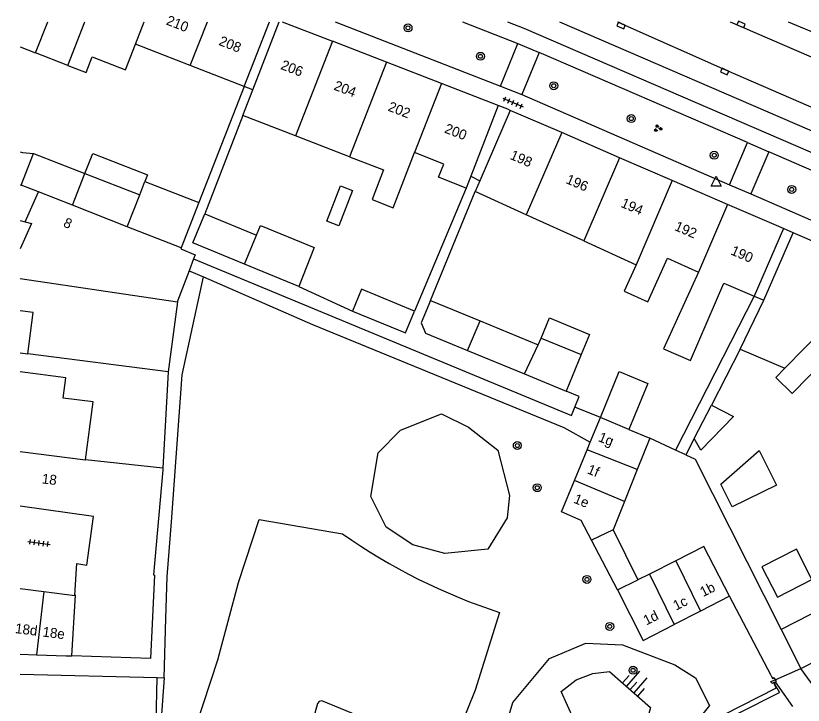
# Model space of a CAD drawing. Extents: x 132994 to 136000, y 393499 to 395512.
# Drawn here: x 132999.6 to 133078.8, y 395431.3 to 395500.6 of the extents above; entities that cross this region are included whole.
import ezdxf

# ---------------------------------------------------------------- set-up
doc = ezdxf.new("R2010")
doc.units = 0
for name, color, linetype in [('gg-afsc-erfafscheiding', 7, 'Continuous'), ('gg-afsc-hekwerk', 7, 'Continuous'), ('gg-afsc-muur', 7, 'Continuous'), ('gg-anno-huisnummerreeks BGT', 7, 'Continuous'), ('gg-bbg-bijgebouw', 7, 'Continuous'), ('gg-bbg-gedigitaliseerde bebouwing', 7, 'Continuous'), ('gg-bbg-gedigitaliseerde bebouwing onder overbouw', 7, 'Continuous'), ('gg-bbg-gedigitaliseerde bijgebouw', 7, 'Continuous'), ('gg-bbg-gedigitaliseerde overbouw', 7, 'Continuous'), ('gg-bbg-hoofdgebouw', 7, 'Continuous'), ('gg-bbg-luifel en loopbrug', 7, 'Continuous'), ('gg-bbg-pand overbouw', 7, 'Continuous'), ('gg-bbg-tussenscheiding', 7, 'Continuous'), ('gg-knt-bovenkant onderkant talud', 7, 'Continuous'), ('gg-knt-onverhard', 7, 'Continuous'), ('gg-knt-verharding', 7, 'Continuous'), ('gg-knt-verharding nz', 7, 'Continuous'), ('gt-grn-groengrens', 7, 'Continuous'), ('gt-grn-weggrens', 7, 'Continuous'), ('gt-symb-boom', 7, 'Continuous'), ('gt-symb-groenvak', 7, 'Continuous'), ('gt-symb-kolk', 7, 'Continuous'), ('gt-symb-talud symbool', 7, 'Continuous'), ('gt-symb-tegel verharding', 7, 'Continuous'), ('gt-symb-waterafsluiter', 7, 'Continuous')]:
    doc.layers.add(name, color=color, linetype=linetype)

# ---------------------------------------------------------------- blocks, each defined once
blk = doc.blocks.new('gt0-BOOM')
at = {"layer": 'gt-symb-boom'}
for radius in [0.4, 0.2]:
    blk.add_circle((0, 0), radius, dxfattribs=at)
blk = doc.blocks.new('gt0-TEG1')
at = {"layer": 'gt-symb-tegel verharding'}
for p, q in [((-1.125, 0), (1.125, 0)), ((-0.9, -0.25), (-0.9, 0.25)), ((-0.45, -0.25), (-0.45, 0.25)), ((0, -0.25), (0, 0.25)), ((0.45, -0.25), (0.45, 0.25)), ((0.9, -0.25), (0.9, 0.25))]:
    blk.add_line(p, q, dxfattribs=at)
blk = doc.blocks.new('gt0-KOLK')
at = {"layer": 'gt-symb-kolk'}
blk.add_lwpolyline([(0, 0), (0.375, 0), (0.375, 0.4), (-0.375, 0.4), (-0.375, 0), (0, 0)], dxfattribs=at)
blk = doc.blocks.new('gt0-GRVAK')
at = {"layer": 'gt-symb-groenvak'}
for p, q in [((-0.11, 0.189), (-0.228, 0.24)), ((-0.182, 0.153), (0.088, 0.153)), ((-0.091, 0.211), (-0.156, 0.322)), ((-0.047, 0.214), (-0.047, 0.393)), ((-0.004, 0.211), (0.061, 0.322)), ((0.015, 0.189), (0.133, 0.24)), ((0.262, -0.052), (0.197, 0.059)), ((0.305, -0.049), (0.305, 0.13)), ((0.349, -0.052), (0.414, 0.059)), ((-0.245, -0.228), (-0.363, -0.177)), ((-0.318, -0.264), (-0.047, -0.264)), ((-0.226, -0.206), (-0.291, -0.095)), ((-0.183, -0.203), (-0.183, -0.024)), ((-0.139, -0.206), (-0.074, -0.095)), ((-0.12, -0.228), (-0.002, -0.177)), ((0.243, -0.074), (0.125, -0.023)), ((0.17, -0.11), (0.441, -0.11)), ((0.368, -0.074), (0.486, -0.023))]:
    blk.add_line(p, q, dxfattribs=at)
blk = doc.blocks.new('gt0-WAFSL')
at = {"layer": 'gt-symb-waterafsluiter'}
for p, q in [((-0.5, -0.333), (0, 0.667)), ((0, 0.667), (0.5, -0.333)), ((0.5, -0.333), (-0.5, -0.333))]:
    blk.add_line(p, q, dxfattribs=at)
blk = doc.blocks.new('gt0-TALUD_1')
at = {"layer": 'gt-symb-talud symbool'}
for p, q in [((-1, -1), (-1, 0)), ((-0.5, -2), (-0.5, 0)), ((0, -1), (0, 0)), ((0.5, -2), (0.5, 0)), ((1, -1), (1, 0))]:
    blk.add_line(p, q, dxfattribs=at)

msp = doc.modelspace()

# ---------------------------------------------------------------- linework, layer by layer
at = {"layer": 'gg-afsc-erfafscheiding'}
for p, q in [((133022.557, 395493.485), (133018, 395481.813)), ((133022.424, 395490.581), (133018.59, 395480.676)), ((133044.893, 395483.276), (133039.68, 395470.899)), ((133041.287, 395471.971), (133045.786, 395482.913)), ((133028.059, 395473.363), (133033.437, 395470.9)), ((133073.854, 395472.395), (133065.928, 395456.919)), ((133072.445, 395467.077), (133069.553, 395461.429)), ((133058.379, 395460.182), (133055.808, 395461.239)), ((133065.928, 395456.919), (133063.345, 395458.106)), ((133067.83, 395458.066), (133066.991, 395456.428)), ((133066.991, 395456.428), (133065.928, 395456.919)), ((133075.552, 395434.256), (133071.364, 395442.229)), ((133082.5, 395429.472), (133078.548, 395434.941))]:
    msp.add_line(p, q, dxfattribs=at)
for points in [[(133017.468, 395476.149), (133055.476, 395460.405), (133055.808, 395461.239)], [(133055.808, 395461.239), (133056.239, 395462.319), (133054.939, 395462.854)], [(133066.991, 395456.428), (133067.934, 395455.994), (133076.574, 395438.856)]]:
    msp.add_lwpolyline(points, dxfattribs=at)
at = {"layer": 'gg-afsc-hekwerk'}
for p, q in [((133014.909, 395464.777), (133014.383, 395455.104)), ((133075.981, 395433.822), (133078.548, 395434.941)), ((133075.539, 395433.629), (133075.981, 395433.822)), ((133077.739, 395431.133), (133075.995, 395433.624)), ((133076.108, 395433.037), (133076.123, 395433.012)), ((133076.123, 395433.012), (133076.391, 395432.55)), ((133032.433, 395410.326), (133075.662, 395432.182)), ((133075.662, 395432.182), (133076.391, 395432.55))]:
    msp.add_line(p, q, dxfattribs=at)
at = {"layer": 'gg-afsc-muur'}
for points in [[(133075.552, 395434.256), (133075.689, 395433.956), (133075.88, 395434.044), (133075.981, 395433.822)], [(133075.981, 395433.822), (133076.058, 395433.652), (133075.995, 395433.624)], [(133076.064, 395432.982), (133075.826, 395433.53), (133075.62, 395433.453), (133075.539, 395433.629)], [(133076.108, 395433.037), (133075.867, 395433.565), (133075.995, 395433.624)]]:
    msp.add_lwpolyline(points, dxfattribs=at)
at = {"layer": 'gg-bbg-bijgebouw'}
for p, q in [((133015.84, 395471.818), (133014.909, 395464.777)), ((133057.368, 395457.722), (133058.379, 395460.182)), ((133057.052, 395456.954), (133057.368, 395457.722)), ((133055.779, 395453.859), (133057.052, 395456.954)), ((133071.364, 395442.229), (133068.806, 395447.209)), ((133000, 395442.991), (133002.386, 395442.688)), ((133071.364, 395442.229), (133068.438, 395440.722)), ((133068.438, 395440.722), (133065.799, 395439.363)), ((133000, 395436.403), (133001.663, 395436.339))]:
    msp.add_line(p, q, dxfattribs=at)
for points in [[(133057.483, 395447.868), (133056.457, 395449.831), (133054.487, 395450.717), (133055.779, 395453.859)], [(133002.386, 395442.688), (133005.505, 395442.292), (133005.508, 395442.332)], [(133060.099, 395442.86), (133062.686, 395437.759), (133065.799, 395439.363)], [(133001.663, 395436.339), (133004.653, 395436.224), (133005.211, 395436.207)]]:
    msp.add_lwpolyline(points, dxfattribs=at)
at = {"layer": 'gg-bbg-gedigitaliseerde bebouwing'}
for p, q in [((133001.569, 395496.861), (133002.79, 395500)), ((133017.125, 395495.596), (133011.617, 395497.737)), ((133004.797, 395495.605), (133001.569, 395496.861)), ((133022.557, 395493.485), (133017.125, 395495.596)), ((133022.424, 395490.581), (133023.42, 395493.149)), ((133027.714, 395488.529), (133022.424, 395490.581)), ((133033.157, 395486.415), (133027.714, 395488.529)), ((133045.348, 395484.45), (133044.893, 395483.276)), ((133046.253, 395483.993), (133045.786, 395482.913)), ((133000.509, 395479.872), (133001.872, 395482.889)), ((133050.919, 395480.583), (133045.786, 395482.913)), ((133056.704, 395477.956), (133050.919, 395480.583)), ((133000, 395480.007), (133000.509, 395479.872)), ((133056.704, 395477.956), (133061.986, 395475.557)), ((133072.445, 395467.077), (133074.816, 395471.98)), ((133072.445, 395467.077), (133076.942, 395465.169)), ((133000, 395456.767), (133006.599, 395455.92)), ((133014.383, 395455.104), (133006.599, 395455.92))]:
    msp.add_line(p, q, dxfattribs=at)
for points in [[(133004.797, 395495.605), (133006.653, 395494.883), (133007.274, 395496.477), (133010.619, 395495.175), (133011.617, 395497.737)], [(133033.157, 395486.415), (133036.572, 395485.089), (133035.416, 395482.113), (133037.528, 395481.293), (133039.679, 395486.831)], [(133044.893, 395483.276), (133042.109, 395484.356), (133042.625, 395485.687), (133039.679, 395486.831)], [(133016.219, 395477.255), (133016.186, 395477.17), (133017.628, 395476.57)], [(133061.986, 395475.557), (133060.786, 395472.913), (133063.144, 395471.842), (133065.137, 395476.232), (133068.242, 395474.822)], [(133068.242, 395474.822), (133064.735, 395467.098), (133067.457, 395465.923), (133070.815, 395473.706), (133073.854, 395472.395)], [(133076.942, 395465.169), (133076.02, 395464.23), (133077.683, 395462.598), (133081.009, 395465.986), (133082.201, 395466.596), (133083.669, 395463.727)]]:
    msp.add_lwpolyline(points, dxfattribs=at)
at = {"layer": 'gg-bbg-gedigitaliseerde bebouwing onder overbouw'}
for p, q in [((133022.557, 395493.485), (133025.103, 395500)), ((133023.42, 395493.149), (133026.082, 395500)), ((133048.11, 395491.57), (133045.348, 395484.45)), ((133049.316, 395491.079), (133046.253, 395483.993)), ((133076.79, 395479.2), (133073.854, 395472.395)), ((133074.816, 395471.98), (133077.76, 395478.77))]:
    msp.add_line(p, q, dxfattribs=at)
at = {"layer": 'gg-bbg-gedigitaliseerde bijgebouw'}
for p, q in [((133001.354, 395486.749), (133006.535, 395484.726)), ((133006.535, 395484.726), (133012.038, 395482.59)), ((133012.038, 395482.59), (133012.571, 395483.934)), ((133012.571, 395483.934), (133018, 395481.813)), ((133000, 395483.58), (133000.11, 395483.548)), ((133001.872, 395482.889), (133000.11, 395483.548)), ((133018, 395481.813), (133016.219, 395477.255)), ((133018.59, 395480.676), (133023.792, 395478.537)), ((133028.059, 395473.363), (133022.589, 395475.613)), ((133041.287, 395471.971), (133046.303, 395469.908)), ((133046.303, 395469.908), (133052.139, 395467.509)), ((133052.139, 395467.509), (133052.415, 395468.181)), ((133052.415, 395468.181), (133056.449, 395466.524)), ((133014.909, 395464.777), (133000.792, 395466.609)), ((133045.017, 395466.934), (133050.759, 395464.573)), ((133056.449, 395466.524), (133054.939, 395462.854)), ((133050.759, 395464.573), (133054.939, 395462.854)), ((133067.83, 395458.066), (133069.553, 395461.429)), ((133061.245, 395458.972), (133063.345, 395458.106)), ((133063.345, 395458.106), (133062.084, 395454.952)), ((133062.084, 395454.952), (133060.802, 395451.748)), ((133060.802, 395451.748), (133059.666, 395448.907)), ((133059.666, 395448.907), (133057.483, 395447.868)), ((133068.806, 395447.209), (133065.962, 395445.779)), ((133065.962, 395445.779), (133063.311, 395444.447)), ((133063.311, 395444.447), (133062.138, 395443.857)), ((133060.099, 395442.86), (133062.138, 395443.857))]:
    msp.add_line(p, q, dxfattribs=at)
for points in [[(133000, 395486.919), (133000.25, 395486.833), (133001.354, 395486.749)], [(133032.254, 395483.486), (133033.451, 395483.019), (133032.06, 395479.458), (133030.858, 395479.928), (133032.254, 395483.486)], [(133022.589, 395475.613), (133017.387, 395477.752), (133018.59, 395480.676)], [(133023.792, 395478.537), (133024.189, 395479.502), (133029.59, 395477.282), (133028.059, 395473.363)], [(133039.68, 395470.899), (133034.34, 395473.095), (133033.437, 395470.9)], [(133041.287, 395471.971), (133040.366, 395469.732), (133040.799, 395468.668), (133045.017, 395466.934)], [(133000.792, 395466.609), (133001.329, 395470.749), (133000, 395470.913)], [(133033.437, 395470.9), (133038.777, 395468.704), (133039.68, 395470.899)], [(133058.379, 395460.182), (133060.281, 395464.807), (133063.158, 395463.624), (133061.245, 395458.972)], [(133069.553, 395461.429), (133071.78, 395460.289), (133068.5, 395456.915), (133067.83, 395458.066)], [(133076.105, 395453.388), (133071.624, 395451.211), (133070.513, 395453.498), (133074.352, 395456.865), (133076.105, 395453.388)], [(133074.627, 395445.178), (133076.193, 395442.12), (133079.667, 395443.9), (133078.102, 395446.957), (133074.627, 395445.178)]]:
    msp.add_lwpolyline(points, dxfattribs=at)
at = {"layer": 'gg-bbg-gedigitaliseerde overbouw'}
for p, q in [((133023.42, 395493.149), (133022.557, 395493.485)), ((133045.348, 395484.45), (133046.253, 395483.993)), ((133073.854, 395472.395), (133074.816, 395471.98))]:
    msp.add_line(p, q, dxfattribs=at)
at = {"layer": 'gg-bbg-hoofdgebouw'}
for p, q in [((133026.379, 395500), (133031.429, 395498.041)), ((133036.872, 395495.929), (133031.429, 395498.041)), ((133042.384, 395493.791), (133036.872, 395495.929)), ((133048.11, 395491.57), (133042.384, 395493.791)), ((133054.49, 395488.842), (133049.316, 395491.079)), ((133060.321, 395486.321), (133054.49, 395488.842)), ((133065.6, 395484.038), (133060.321, 395486.321)), ((133071.184, 395481.624), (133065.6, 395484.038)), ((133076.79, 395479.2), (133071.184, 395481.624)), ((133085.85, 395475.25), (133077.76, 395478.77)), ((133017.628, 395476.57), (133017.468, 395476.149)), ((133017.468, 395476.149), (133017.013, 395474.952)), ((133014.383, 395455.104), (133014.367, 395454.922))]:
    msp.add_line(p, q, dxfattribs=at)
for points in [[(133017.013, 395474.952), (133015.849, 395471.888), (133015.84, 395471.818)], [(133014.367, 395454.922), (133013.418, 395444.36), (133013.522, 395444.335), (133013.115, 395435.969), (133005.211, 395436.207)], [(133005.508, 395442.332), (133005.719, 395445.495), (133006.71, 395445.345), (133007.402, 395450.251), (133000, 395451.293)]]:
    msp.add_lwpolyline(points, dxfattribs=at)
at = {"layer": 'gg-bbg-luifel en loopbrug'}
for p, q in [((133000, 395497.472), (133001.569, 395496.861)), ((133000, 395466.712), (133000.792, 395466.609)), ((133059.666, 395448.907), (133062.138, 395443.857)), ((133060.099, 395442.86), (133057.483, 395447.868)), ((133076.574, 395438.856), (133078.548, 395434.941))]:
    msp.add_line(p, q, dxfattribs=at)
for points in [[(133006.535, 395484.726), (133007.32, 395486.737), (133012.826, 395484.588), (133012.571, 395483.934)], [(133052.415, 395468.181), (133053.251, 395470.216), (133057.285, 395468.558), (133056.449, 395466.524)], [(133006.599, 395455.92), (133007.357, 395461.756), (133004.332, 395462.149), (133004.595, 395464.175), (133000, 395464.772)], [(133078.548, 395434.941), (133084.412, 395437.942), (133082.415, 395441.845), (133076.574, 395438.856)]]:
    msp.add_lwpolyline(points, dxfattribs=at)
at = {"layer": 'gg-bbg-pand overbouw'}
msp.add_line((133077.76, 395478.77), (133076.79, 395479.2), dxfattribs=at)
msp.add_lwpolyline([(133049.316, 395491.079), (133049.06, 395491.19), (133048.11, 395491.57)], dxfattribs=at)
at = {"layer": 'gg-bbg-tussenscheiding'}
for p, q in [((133004.797, 395495.605), (133006.505, 395500)), ((133011.617, 395497.737), (133012.5, 395500)), ((133017.125, 395495.596), (133018.845, 395500)), ((133031.429, 395498.041), (133027.714, 395488.529)), ((133036.872, 395495.929), (133033.157, 395486.415)), ((133042.384, 395493.791), (133039.679, 395486.831)), ((133054.49, 395488.842), (133050.919, 395480.583)), ((133000.11, 395483.548), (133001.354, 395486.749)), ((133060.321, 395486.321), (133056.704, 395477.956)), ((133005.293, 395481.546), (133006.535, 395484.726)), ((133065.6, 395484.038), (133061.986, 395475.557)), ((133005.293, 395481.546), (133001.872, 395482.889)), ((133010.794, 395479.385), (133012.038, 395482.59)), ((133010.794, 395479.385), (133005.293, 395481.546)), ((133071.184, 395481.624), (133068.242, 395474.822)), ((133016.219, 395477.255), (133010.794, 395479.385)), ((133022.589, 395475.613), (133023.792, 395478.537)), ((133000, 395474.168), (133015.84, 395471.818)), ((133045.017, 395466.934), (133046.303, 395469.908)), ((133050.759, 395464.573), (133052.139, 395467.509)), ((133061.245, 395458.972), (133058.379, 395460.182)), ((133062.084, 395454.952), (133057.052, 395456.954)), ((133060.802, 395451.748), (133055.779, 395453.859)), ((133065.962, 395445.779), (133068.438, 395440.722)), ((133063.311, 395444.447), (133065.799, 395439.363)), ((133002.386, 395442.688), (133001.663, 395436.339))]:
    msp.add_line(p, q, dxfattribs=at)
for points in [[(133000.509, 395479.872), (133001.148, 395479.705), (133000, 395477.149)], [(133087.359, 395472.302), (133080.88, 395469.181), (133076.942, 395465.169)], [(133005.211, 395436.207), (133005.565, 395442.325), (133005.508, 395442.332)]]:
    msp.add_lwpolyline(points, dxfattribs=at)
at = {"layer": 'gg-knt-bovenkant onderkant talud'}
for points in [[(133049.569, 395431.527), (133053.26, 395435.94), (133056.93, 395437.487), (133060.592, 395437.334), (133065.856, 395435.303), (133067.948, 395434.015), (133069.365, 395431.229), (133067.477, 395428.877), (133059.258, 395424.882), (133056.411, 395424.471), (133050.027, 395424.349), (133048.018, 395426.346), (133049.569, 395431.527)], [(133054.444, 395432.627), (133055.931, 395433.793), (133057.627, 395434.454), (133059.31, 395434.649), (133063.437, 395431.028), (133062.993, 395429.457), (133061.109, 395428.561), (133058.944, 395427.914), (133057.933, 395427.815), (133055.699, 395429.818), (133054.444, 395432.627)]]:
    msp.add_lwpolyline(points, dxfattribs=at)
at = {"layer": 'gg-knt-onverhard'}
for points in [[(133035.286, 395452.263), (133036.013, 395456.635), (133038.288, 395458.917), (133042.388, 395460.552), (133045.109, 395459.216), (133048.056, 395456.907), (133049.227, 395452.347), (133049.021, 395450.091), (133047.065, 395446.965), (133042.721, 395446.521), (133039.528, 395447.375), (133036.832, 395449.162), (133035.286, 395452.263)], [(133048.25, 395440.586), (133045.786, 395432.771), (133043.328, 395426.691), (133034.681, 395429.906), (133030.353, 395431.695), (133030.098, 395431.634), (133029.912, 395431.418), (133028.834, 395427.439), (133028.245, 395425.41), (133017.689, 395429.09), (133019.911, 395435.816), (133021.964, 395443.586), (133024.05, 395449.919), (133032.45, 395448.493)]]:
    msp.add_lwpolyline(points, dxfattribs=at)
msp.add_arc((133066.603, 395497), 59.324, 234.85082, 251.97847, dxfattribs=at)
at = {"layer": 'gg-knt-verharding'}
for p, q in [((133031.689, 395500), (133048.321, 395493.509)), ((133044.512, 395500), (133050.079, 395497.817)), ((133054.257, 395500), (133091.661, 395483.814)), ((133077.287, 395500), (133081.869, 395498.077)), ((133048.321, 395493.509), (133050.079, 395497.817)), ((133052.209, 395496.906), (133050.477, 395492.679)), ((133073.194, 395487.837), (133052.209, 395496.906)), ((133050.477, 395492.679), (133071.371, 395483.598)), ((133071.371, 395483.598), (133073.194, 395487.837)), ((133075.326, 395486.902), (133073.512, 395482.686)), ((133088.917, 395481.02), (133075.326, 395486.902))]:
    msp.add_line(p, q, dxfattribs=at)
for points in [[(133049.052, 395500), (133050.69, 395499.36), (133089.59, 395482.543)], [(133073.512, 395482.686), (133087.049, 395476.796), (133088.917, 395481.02)]]:
    msp.add_lwpolyline(points, dxfattribs=at)
at = {"layer": 'gg-knt-verharding nz'}
for points in [[(133060.094, 395500), (133060.55, 395499.803), (133070.966, 395495.173), (133080.335, 395491.099), (133088.825, 395487.535), (133110.789, 395478.058)], [(133071.435, 395500), (133082.078, 395495.391), (133090.616, 395491.665), (133104.618, 395485.641), (133112.58, 395482.19)]]:
    msp.add_lwpolyline(points, dxfattribs=at)
at = {"layer": 'gt-grn-groengrens'}
for p, q in [((133017.013, 395474.952), (133018.443, 395474.329)), ((133000, 395434.396), (133013.808, 395434.031)), ((133013.808, 395434.031), (133014.488, 395434.013)), ((133076.064, 395432.982), (133031.946, 395410.529)), ((133076.123, 395433.012), (133076.064, 395432.982))]:
    msp.add_line(p, q, dxfattribs=at)
for points in [[(133014.488, 395434.013), (133014.658, 395439.987), (133014.797, 395444.185), (133015.254, 395449.687), (133016.296, 395464.483), (133018.443, 395474.329)], [(133018.443, 395474.329), (133029.431, 395469.54), (133054.703, 395459.173), (133057.368, 395457.722)], [(133014.488, 395434.013), (133014.153, 395429.428), (133013.689, 395429.563), (133013.808, 395434.031)]]:
    msp.add_lwpolyline(points, dxfattribs=at)
at = {"layer": 'gt-grn-weggrens'}
for p, q in [((133050.079, 395497.817), (133052.209, 395496.906)), ((133048.321, 395493.509), (133050.477, 395492.679)), ((133073.194, 395487.837), (133075.326, 395486.902)), ((133071.371, 395483.598), (133073.512, 395482.686))]:
    msp.add_line(p, q, dxfattribs=at)

# ---------------------------------------------------------------- block references
at = {"layer": 'gt-symb-boom'}
for p in [(133039.031, 395499.381), (133046.321, 395496.52), (133053.694, 395493.566), (133061.49, 395490.254), (133069.834, 395486.571), (133077.629, 395483.128), (133050.028, 395457.377), (133052.029, 395453.135), (133057.034, 395443.906), (133059.329, 395439.176), (133061.666, 395434.766)]:
    msp.add_blockref('gt0-BOOM', p, dxfattribs=at)
at = {"layer": 'gt-symb-groenvak'}
msp.add_blockref('gt0-GRVAK', (133064.149, 395489.275), dxfattribs=at)
at = {"layer": 'gt-symb-kolk'}
for p, rotation in [((133060.55, 395499.803), 156.04914468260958), ((133072.459, 395499.552), -23.462000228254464), ((133070.966, 395495.173), 156.48544331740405)]:
    msp.add_blockref('gt0-KOLK', p, dxfattribs=dict(at, rotation=rotation))
at = {"layer": 'gt-symb-talud symbool', "xscale": 1.0004608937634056, "yscale": 1.0004608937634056, "rotation": 138.64706362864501}
msp.add_blockref('gt0-TALUD_1', (133061.373, 395432.839), dxfattribs=at)
at = {"layer": 'gt-symb-tegel verharding'}
for p, rotation in [((133049.587, 395491.869), -23.334041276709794), ((133001.909, 395447.573), -7.295560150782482)]:
    msp.add_blockref('gt0-TEG1', p, dxfattribs=dict(at, rotation=rotation))
at = {"layer": 'gt-symb-waterafsluiter'}
msp.add_blockref('gt0-WAFSL', (133070.04, 395483.81), dxfattribs=at)

# ---------------------------------------------------------------- texts
at = {"layer": 'gg-anno-huisnummerreeks BGT'}
for s, rotation, p in [('210', 338.7, (133014.624, 395499.744)), ('208', 338.7, (133019.924, 395497.682)), ('206', 338.8, (133026.149, 395495.262)), ('204', 338.8, (133031.49, 395493.19)), ('202', 338.8, (133036.937, 395491.077)), ('200', 338.8, (133042.62, 395488.872)), ('198', 336.6, (133049.208, 395486.224)), ('196', 336.6, (133054.838, 395483.79)), ('194', 336.6, (133060.359, 395481.402)), ('8', 335.7, (133004.276, 395479.438)), ('192', 336.6, (133065.761, 395479.067)), ('190', 336.6, (133071.42, 395476.62)), ('1g', 338.2, (133058.093, 395457.839)), ('1f', 338.2, (133056.98, 395454.597)), ('18', 352.8, (133002.157, 395453.576)), ('1e', 338.2, (133055.613, 395451.638)), ('1b', 26.7, (133068.712, 395442.124)), ('1c', 26.7, (133065.998, 395440.761)), ('1d', 26.3, (133063.001, 395439.275)), ('18d', 352.8, (132999.47, 395438.521)), ('18e', 352.8, (133002.223, 395438.172))]:
    msp.add_text(s, height=1, rotation=rotation, dxfattribs=at).set_placement(p)

doc.saveas('drawing.dxf')
